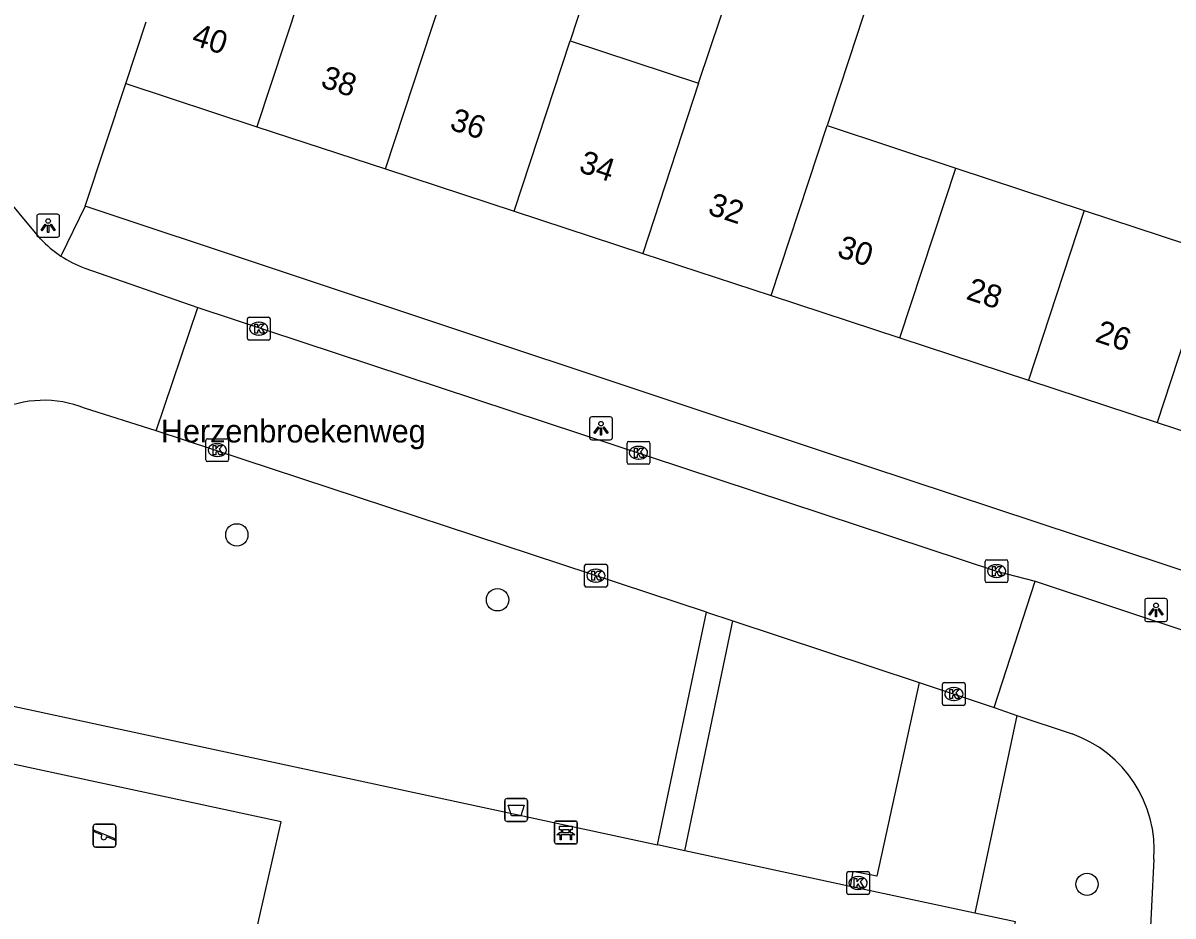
# Model space of a CAD drawing. Extents: x 163686 to 164493, y 382719 to 383870.
# Drawn here: x 164086.6 to 164137, y 383540 to 383579.1 of the extents above; entities that cross this region are included whole.
import ezdxf

# ---------------------------------------------------------------- set-up
doc = ezdxf.new("R2010")
doc.units = 0
for name, color, linetype in [('IMGEO_Afvalbak', 7, 'Continuous'), ('IMGEO_Bank', 7, 'Continuous'), ('IMGEO_Boom', 7, 'Continuous'), ('IMGEO_Groenvoorziening', 7, 'Continuous'), ('IMGEO_Kolk', 7, 'Continuous'), ('IMGEO_Lichtpunt', 7, 'Continuous'), ('IMGEO_Openbare_ruimte_label', 7, 'Continuous'), ('IMGEO_Pand', 7, 'Continuous'), ('IMGEO_Pand_nummerreeks', 7, 'Continuous'), ('IMGEO_Rijbaan_lokaal_open', 7, 'Continuous'), ('IMGEO_Speelvoorziening', 7, 'Continuous'), ('IMGEO_Terreindeel_open', 7, 'Continuous'), ('IMGEO_Voetpad_open', 7, 'Continuous')]:
    doc.layers.add(name, color=color, linetype=linetype)

msp = doc.modelspace()

# ---------------------------------------------------------------- linework, layer by layer
at = {"layer": 'IMGEO_Afvalbak'}
for p, q in [((164107.741, 383544.241), (164107.741, 383545.041)), ((164107.741, 383545.041), (164107.741, 383544.241)), ((164107.841, 383545.141), (164108.631, 383545.141)), ((164108.631, 383545.141), (164107.841, 383545.141)), ((164108.731, 383545.041), (164108.731, 383544.241)), ((164108.731, 383544.241), (164108.731, 383545.041)), ((164108.631, 383544.141), (164107.841, 383544.141)), ((164107.841, 383544.141), (164108.631, 383544.141))]:
    msp.add_line(p, q, dxfattribs=at)
msp.add_lwpolyline([(164107.884, 383544.855), (164108.588, 383544.855), (164108.439, 383544.385), (164108.033, 383544.385), (164107.884, 383544.855)], dxfattribs=at)
for centre, start, end in [((164107.841, 383545.041), 90, 180), ((164107.841, 383545.041), 90, 180), ((164108.631, 383545.041), 0, 90), ((164108.631, 383545.041), 360, 90), ((164107.841, 383544.241), 180, 270), ((164107.841, 383544.241), 180, 270), ((164108.631, 383544.241), 270, 0), ((164108.631, 383544.241), 270, 0)]:
    msp.add_arc(centre, 0.1, start, end, dxfattribs=at)
at = {"layer": 'IMGEO_Bank'}
for p, q in [((164109.921, 383543.227), (164109.921, 383544.068)), ((164109.921, 383544.068), (164109.921, 383543.227)), ((164109.996, 383544.152), (164110.837, 383544.152)), ((164110.837, 383544.152), (164109.996, 383544.152)), ((164110.23, 383543.658), (164110.23, 383543.764)), ((164110.274, 383543.764), (164110.274, 383543.658)), ((164110.562, 383543.77), (164110.28, 383543.77)), ((164110.568, 383543.658), (164110.568, 383543.764)), ((164110.612, 383543.764), (164110.612, 383543.658)), ((164110.921, 383544.077), (164110.921, 383543.236)), ((164110.921, 383543.236), (164110.921, 383544.077)), ((164110.618, 383543.55), (164110.225, 383543.55)), ((164110.28, 383543.652), (164110.562, 383543.652)), ((164110.846, 383543.152), (164110.005, 383543.152)), ((164110.005, 383543.152), (164110.846, 383543.152))]:
    msp.add_line(p, q, dxfattribs=at)
for points in [[(164110.224, 383543.77), (164110.138, 383543.77), (164110.138, 383543.931), (164110.701, 383543.931), (164110.701, 383543.77), (164110.618, 383543.77)], [(164110.168, 383543.55), (164110.026, 383543.55), (164110.138, 383543.652), (164110.224, 383543.652)], [(164110.218, 383543.543), (164110.218, 383543.336), (164110.175, 383543.336), (164110.175, 383543.543)], [(164110.618, 383543.652), (164110.701, 383543.652), (164110.813, 383543.55), (164110.674, 383543.55)], [(164110.668, 383543.543), (164110.668, 383543.336), (164110.624, 383543.336), (164110.624, 383543.543)]]:
    msp.add_lwpolyline(points, dxfattribs=at)
for centre, radius, start, end in [((164109.999, 383544.074), 0.0779, 92.4484, 184.2845), ((164109.999, 383544.074), 0.0779, 92.4484, 184.2845), ((164110.223, 383543.763), 0.00671, 2.8957, 87.1043), ((164110.28, 383543.763), 0.00671, 92.8957, 177.1043), ((164110.562, 383543.763), 0.00671, 2.8957, 87.1043), ((164110.619, 383543.763), 0.00671, 92.8957, 177.1043), ((164110.843, 383544.074), 0.0779, 2.4484, 94.2845), ((164110.843, 383544.074), 0.0779, 2.4484, 94.2845), ((164110.168, 383543.543), 0.00671, 2.8957, 87.1043), ((164110.225, 383543.543), 0.00671, 92.8957, 177.1043), ((164110.223, 383543.659), 0.00671, 272.8957, 357.1043), ((164110.28, 383543.659), 0.00671, 182.8957, 267.1043), ((164110.562, 383543.659), 0.00671, 272.8957, 357.1043), ((164110.619, 383543.659), 0.00671, 182.8957, 267.1043), ((164110.617, 383543.543), 0.00671, 2.8957, 87.1043), ((164110.674, 383543.543), 0.00671, 92.8957, 177.1043), ((164109.999, 383543.23), 0.0779, 182.4484, 274.2845), ((164109.999, 383543.23), 0.0779, 182.4484, 274.2845), ((164110.843, 383543.23), 0.0779, 272.4484, 4.2845), ((164110.843, 383543.23), 0.0779, 272.4484, 4.2845)]:
    msp.add_arc(centre, radius, start, end, dxfattribs=at)
at = {"layer": 'IMGEO_Boom'}
for centre in [(164096.004, 383556.694), (164107.424, 383553.85), (164133.251, 383541.385)]:
    msp.add_circle(centre, 0.489, dxfattribs=at)
at = {"layer": 'IMGEO_Groenvoorziening'}
for points in [[(164084.714, 383549.273), (164084.769, 383549.493), (164114.437, 383543.108)], [(164122.879, 383541.291), (164115.625, 383542.852)], [(164130.075, 383539.559), (164130.113, 383539.734), (164128.335, 383540.116)]]:
    msp.add_lwpolyline(points, dxfattribs=at)
at = {"layer": 'IMGEO_Kolk'}
for p, q in [((164096.465, 383565.299), (164096.465, 383566.151)), ((164096.54, 383566.225), (164097.392, 383566.225)), ((164096.953, 383566.005), (164096.978, 383566.005)), ((164097.466, 383566.151), (164097.466, 383565.299)), ((164096.976, 383565.445), (164096.951, 383565.445)), ((164097.392, 383565.225), (164096.54, 383565.225)), ((164094.718, 383560.905), (164095.57, 383560.905)), ((164094.643, 383559.979), (164094.643, 383560.831)), ((164095.131, 383560.685), (164095.156, 383560.685)), ((164095.644, 383560.831), (164095.644, 383559.979)), ((164113.099, 383559.862), (164113.099, 383560.714)), ((164113.174, 383560.788), (164114.026, 383560.788)), ((164113.587, 383560.568), (164113.612, 383560.568)), ((164114.1, 383560.714), (164114.1, 383559.862)), ((164095.57, 383559.905), (164094.718, 383559.905)), ((164095.154, 383560.125), (164095.129, 383560.125)), ((164113.61, 383560.008), (164113.585, 383560.008)), ((164114.026, 383559.788), (164113.174, 383559.788)), ((164111.31, 383555.407), (164112.162, 383555.407)), ((164128.787, 383554.68), (164128.787, 383555.532)), ((164128.862, 383555.606), (164129.714, 383555.606)), ((164129.275, 383555.386), (164129.3, 383555.386)), ((164129.788, 383555.532), (164129.788, 383554.68)), ((164111.235, 383554.481), (164111.235, 383555.333)), ((164111.723, 383555.187), (164111.748, 383555.187)), ((164112.236, 383555.333), (164112.236, 383554.481)), ((164112.162, 383554.407), (164111.31, 383554.407)), ((164111.746, 383554.627), (164111.721, 383554.627)), ((164129.714, 383554.606), (164128.862, 383554.606)), ((164129.298, 383554.826), (164129.273, 383554.826)), ((164126.916, 383549.297), (164126.916, 383550.149)), ((164126.991, 383550.223), (164127.843, 383550.223)), ((164127.404, 383550.003), (164127.429, 383550.003)), ((164127.917, 383550.149), (164127.917, 383549.297)), ((164127.427, 383549.443), (164127.402, 383549.443)), ((164127.843, 383549.223), (164126.991, 383549.223)), ((164122.723, 383541.016), (164122.723, 383541.868)), ((164122.798, 383541.942), (164123.65, 383541.942)), ((164123.724, 383541.868), (164123.724, 383541.016)), ((164123.211, 383541.722), (164123.236, 383541.722)), ((164123.65, 383540.942), (164122.798, 383540.942)), ((164123.234, 383541.162), (164123.209, 383541.162))]:
    msp.add_line(p, q, dxfattribs=at)
for points in [[(164096.465, 383565.299), (164096.465, 383566.151)], [(164096.54, 383566.225), (164097.392, 383566.225)], [(164096.786, 383565.925), (164096.909, 383565.925), (164096.909, 383565.774), (164097.039, 383565.925), (164097.203, 383565.925), (164097.057, 383565.774), (164097.21, 383565.525), (164097.058, 383565.525), (164096.973, 383565.689), (164096.909, 383565.622), (164096.909, 383565.525), (164096.786, 383565.525), (164096.786, 383565.925)], [(164097.466, 383566.151), (164097.466, 383565.299)], [(164097.392, 383565.225), (164096.54, 383565.225)], [(164094.718, 383560.905), (164095.57, 383560.905)], [(164094.643, 383559.979), (164094.643, 383560.831)], [(164094.964, 383560.605), (164095.087, 383560.605), (164095.087, 383560.454), (164095.217, 383560.605), (164095.381, 383560.605), (164095.235, 383560.454), (164095.388, 383560.205), (164095.236, 383560.205), (164095.151, 383560.369), (164095.087, 383560.302), (164095.087, 383560.205), (164094.964, 383560.205), (164094.964, 383560.605)], [(164095.644, 383560.831), (164095.644, 383559.979)], [(164113.099, 383559.862), (164113.099, 383560.714)], [(164113.174, 383560.788), (164114.026, 383560.788)], [(164113.42, 383560.488), (164113.543, 383560.488), (164113.543, 383560.337), (164113.673, 383560.488), (164113.837, 383560.488), (164113.691, 383560.337), (164113.844, 383560.088), (164113.692, 383560.088), (164113.607, 383560.252), (164113.543, 383560.185), (164113.543, 383560.088), (164113.42, 383560.088), (164113.42, 383560.488)], [(164114.1, 383560.714), (164114.1, 383559.862)], [(164095.57, 383559.905), (164094.718, 383559.905)], [(164114.026, 383559.788), (164113.174, 383559.788)], [(164111.31, 383555.407), (164112.162, 383555.407)], [(164128.787, 383554.68), (164128.787, 383555.532)], [(164128.862, 383555.606), (164129.714, 383555.606)], [(164129.788, 383555.532), (164129.788, 383554.68)], [(164111.235, 383554.481), (164111.235, 383555.333)], [(164111.556, 383555.107), (164111.679, 383555.107), (164111.679, 383554.956), (164111.809, 383555.107), (164111.973, 383555.107), (164111.827, 383554.956), (164111.98, 383554.707), (164111.828, 383554.707), (164111.743, 383554.871), (164111.679, 383554.804), (164111.679, 383554.707), (164111.556, 383554.707), (164111.556, 383555.107)], [(164112.236, 383555.333), (164112.236, 383554.481)], [(164129.108, 383555.306), (164129.231, 383555.306), (164129.231, 383555.155), (164129.361, 383555.306), (164129.525, 383555.306), (164129.379, 383555.155), (164129.532, 383554.906), (164129.38, 383554.906), (164129.295, 383555.07), (164129.231, 383555.003), (164129.231, 383554.906), (164129.108, 383554.906), (164129.108, 383555.306)], [(164112.162, 383554.407), (164111.31, 383554.407)], [(164129.714, 383554.606), (164128.862, 383554.606)], [(164126.916, 383549.297), (164126.916, 383550.149)], [(164126.991, 383550.223), (164127.843, 383550.223)], [(164127.237, 383549.923), (164127.36, 383549.923), (164127.36, 383549.772), (164127.49, 383549.923), (164127.654, 383549.923), (164127.508, 383549.772), (164127.661, 383549.523), (164127.509, 383549.523), (164127.424, 383549.687), (164127.36, 383549.62), (164127.36, 383549.523), (164127.237, 383549.523), (164127.237, 383549.923)], [(164127.917, 383550.149), (164127.917, 383549.297)], [(164127.843, 383549.223), (164126.991, 383549.223)], [(164122.723, 383541.016), (164122.723, 383541.868)], [(164122.798, 383541.942), (164123.65, 383541.942)], [(164123.724, 383541.868), (164123.724, 383541.016)], [(164123.044, 383541.642), (164123.167, 383541.642), (164123.167, 383541.491), (164123.297, 383541.642), (164123.461, 383541.642), (164123.315, 383541.491), (164123.468, 383541.242), (164123.316, 383541.242), (164123.231, 383541.406), (164123.167, 383541.339), (164123.167, 383541.242), (164123.044, 383541.242), (164123.044, 383541.642)], [(164123.65, 383540.942), (164122.798, 383540.942)]]:
    msp.add_lwpolyline(points, dxfattribs=at)
for centre, start, end in [((164096.542, 383566.149), 91.552, 178.448), ((164096.542, 383566.149), 91.552, 178.448), ((164097.39, 383566.149), 1.552, 88.448), ((164097.39, 383566.149), 1.552, 88.448), ((164096.542, 383565.301), 181.552, 268.448), ((164096.542, 383565.301), 181.552, 268.448), ((164097.39, 383565.301), 271.552, 358.448), ((164097.39, 383565.301), 271.552, 358.448), ((164094.72, 383560.829), 91.552, 178.448), ((164094.72, 383560.829), 91.552, 178.448), ((164095.568, 383560.829), 1.552, 88.448), ((164095.568, 383560.829), 1.552, 88.448), ((164113.176, 383560.712), 91.552, 178.448), ((164113.176, 383560.712), 91.552, 178.448), ((164114.024, 383560.712), 1.552, 88.448), ((164114.024, 383560.712), 1.552, 88.448), ((164094.72, 383559.981), 181.552, 268.448), ((164094.72, 383559.981), 181.552, 268.448), ((164095.568, 383559.981), 271.552, 358.448), ((164095.568, 383559.981), 271.552, 358.448), ((164113.176, 383559.864), 181.552, 268.448), ((164113.176, 383559.864), 181.552, 268.448), ((164114.024, 383559.864), 271.552, 358.448), ((164114.024, 383559.864), 271.552, 358.448), ((164111.312, 383555.331), 91.552, 178.448), ((164111.312, 383555.331), 91.552, 178.448), ((164112.16, 383555.331), 1.552, 88.448), ((164112.16, 383555.331), 1.552, 88.448), ((164128.864, 383555.53), 91.552, 178.448), ((164128.864, 383555.53), 91.552, 178.448), ((164129.712, 383555.53), 1.552, 88.448), ((164129.712, 383555.53), 1.552, 88.448), ((164111.312, 383554.483), 181.552, 268.448), ((164111.312, 383554.483), 181.552, 268.448), ((164112.16, 383554.483), 271.552, 358.448), ((164112.16, 383554.483), 271.552, 358.448), ((164128.864, 383554.682), 181.552, 268.448), ((164128.864, 383554.682), 181.552, 268.448), ((164129.712, 383554.682), 271.552, 358.448), ((164129.712, 383554.682), 271.552, 358.448), ((164126.993, 383550.147), 91.552, 178.448), ((164126.993, 383550.147), 91.552, 178.448), ((164127.841, 383550.147), 1.552, 88.448), ((164127.841, 383550.147), 1.552, 88.448), ((164126.993, 383549.299), 181.552, 268.448), ((164126.993, 383549.299), 181.552, 268.448), ((164127.841, 383549.299), 271.552, 358.448), ((164127.841, 383549.299), 271.552, 358.448), ((164122.8, 383541.866), 91.552, 178.448), ((164122.8, 383541.866), 91.552, 178.448), ((164123.648, 383541.866), 1.552, 88.448), ((164123.648, 383541.866), 1.552, 88.448), ((164122.8, 383541.018), 181.552, 268.448), ((164122.8, 383541.018), 181.552, 268.448), ((164123.648, 383541.018), 271.552, 358.448), ((164123.648, 383541.018), 271.552, 358.448)]:
    msp.add_arc(centre, 0.0765, start, end, dxfattribs=at)
for centre, major_axis, ratio, start_param, end_param in [((164096.952, 383565.725), (-0.387, 0.002), 0.722429, 4.712389, 7.853982), ((164096.977, 383565.725), (-0.39, 0.002), 0.717154, 1.570796, 4.712389), ((164095.13, 383560.405), (-0.387, 0.002), 0.722429, 4.712389, 7.853982), ((164095.155, 383560.405), (-0.39, 0.002), 0.717154, 1.570796, 4.712389), ((164113.586, 383560.288), (-0.387, 0.002), 0.722429, 4.712389, 7.853982), ((164113.611, 383560.288), (-0.39, 0.002), 0.717154, 1.570796, 4.712389), ((164129.274, 383555.106), (-0.387, 0.002), 0.722429, 4.712389, 7.853982), ((164129.299, 383555.106), (-0.39, 0.002), 0.717154, 1.570796, 4.712389), ((164111.722, 383554.907), (-0.387, 0.002), 0.722429, 4.712389, 7.853982), ((164111.747, 383554.907), (-0.39, 0.002), 0.717154, 1.570796, 4.712389), ((164127.403, 383549.723), (-0.387, 0.002), 0.722429, 4.712389, 7.853982), ((164127.428, 383549.723), (-0.39, 0.002), 0.717154, 1.570796, 4.712389), ((164123.21, 383541.442), (-0.387, 0.002), 0.722429, 4.712389, 7.853982), ((164123.235, 383541.442), (-0.39, 0.002), 0.717154, 1.570796, 4.712389)]:
    msp.add_ellipse(centre, major_axis=major_axis, ratio=ratio, start_param=start_param, end_param=end_param, dxfattribs=at)
at = {"layer": 'IMGEO_Lichtpunt'}
for p, q in [((164087.24, 383570.643), (164087.24, 383569.836)), ((164087.24, 383570.643), (164087.24, 383569.836)), ((164088.142, 383570.738), (164087.334, 383570.738)), ((164088.142, 383570.738), (164087.334, 383570.738)), ((164088.236, 383569.836), (164088.236, 383570.643)), ((164088.236, 383569.836), (164088.236, 383570.643)), ((164087.334, 383569.742), (164088.142, 383569.742)), ((164087.334, 383569.742), (164088.142, 383569.742)), ((164111.461, 383561.765), (164111.461, 383560.958)), ((164111.461, 383561.765), (164111.461, 383560.958)), ((164112.363, 383561.86), (164111.555, 383561.86)), ((164112.363, 383561.86), (164111.555, 383561.86)), ((164112.457, 383560.958), (164112.457, 383561.765)), ((164112.457, 383560.958), (164112.457, 383561.765)), ((164111.555, 383560.864), (164112.363, 383560.864)), ((164111.555, 383560.864), (164112.363, 383560.864)), ((164136.679, 383553.9), (164135.871, 383553.9)), ((164136.679, 383553.9), (164135.871, 383553.9)), ((164135.777, 383553.805), (164135.777, 383552.998)), ((164135.777, 383553.805), (164135.777, 383552.998)), ((164136.773, 383552.998), (164136.773, 383553.805)), ((164136.773, 383552.998), (164136.773, 383553.805)), ((164135.871, 383552.904), (164136.679, 383552.904)), ((164135.871, 383552.904), (164136.679, 383552.904))]:
    msp.add_line(p, q, dxfattribs=at)
for points in [[(164087.614, 383570.307), (164087.653, 383570.279), (164087.465, 383570.017), (164087.427, 383570.044), (164087.614, 383570.307)], [(164087.716, 383570.259), (164087.763, 383570.259), (164087.763, 383569.937), (164087.716, 383569.937), (164087.716, 383570.259)], [(164087.826, 383570.279), (164087.864, 383570.306), (164088.051, 383570.044), (164088.012, 383570.016), (164087.826, 383570.279)], [(164111.835, 383561.429), (164111.874, 383561.401), (164111.686, 383561.139), (164111.648, 383561.166), (164111.835, 383561.429)], [(164112.047, 383561.401), (164112.085, 383561.428), (164112.272, 383561.166), (164112.233, 383561.138), (164112.047, 383561.401)], [(164111.937, 383561.381), (164111.984, 383561.381), (164111.984, 383561.059), (164111.937, 383561.059), (164111.937, 383561.381)], [(164136.151, 383553.469), (164136.19, 383553.441), (164136.002, 383553.179), (164135.964, 383553.206), (164136.151, 383553.469)], [(164136.253, 383553.421), (164136.3, 383553.421), (164136.3, 383553.099), (164136.253, 383553.099), (164136.253, 383553.421)], [(164136.363, 383553.441), (164136.401, 383553.468), (164136.588, 383553.206), (164136.549, 383553.178), (164136.363, 383553.441)]]:
    msp.add_lwpolyline(points, dxfattribs=at)
for centre in [(164087.739, 383570.441), (164111.96, 383561.563), (164136.276, 383553.603)]:
    msp.add_circle(centre, 0.0994, dxfattribs=at)
for centre, start, end in [((164087.334, 383570.643), 90, 180), ((164087.334, 383570.643), 90, 180), ((164088.142, 383570.643), 0, 90), ((164088.142, 383570.643), 0, 90), ((164087.334, 383569.836), 180, 270), ((164087.334, 383569.836), 180, 270), ((164088.142, 383569.836), 270, 0), ((164088.142, 383569.836), 270, 360), ((164111.555, 383561.765), 90, 180), ((164111.555, 383561.765), 90, 180), ((164112.363, 383561.765), 0, 90), ((164112.363, 383561.765), 0, 90), ((164111.555, 383560.958), 180, 270), ((164111.555, 383560.958), 180, 270), ((164112.363, 383560.958), 270, 0), ((164112.363, 383560.958), 270, 360), ((164135.871, 383553.805), 90, 180), ((164135.871, 383553.805), 90, 180), ((164136.679, 383553.805), 0, 90), ((164136.679, 383553.805), 0, 90), ((164135.871, 383552.998), 180, 270), ((164135.871, 383552.998), 180, 270), ((164136.679, 383552.998), 270, 0), ((164136.679, 383552.998), 270, 360)]:
    msp.add_arc(centre, 0.0946, start, end, dxfattribs=at)
at = {"layer": 'IMGEO_Pand'}
for points in [[(164102.52, 383572.724), (164104.974, 383580.193), (164105.927, 383583.093)], [(164105.927, 383583.093), (164111.56, 383581.242), (164110.605, 383578.336)], [(164116.235, 383576.478), (164117.203, 383579.388), (164118.431, 383583.08), (164124.031, 383581.217), (164122.825, 383577.542), (164121.866, 383574.62)], [(164099.344, 383582.051), (164096.887, 383574.575)], [(164091.142, 383576.462), (164092.03, 383579.165)], [(164108.153, 383570.874), (164110.605, 383578.336)], [(164110.605, 383578.336), (164116.235, 383576.478)], [(164091.142, 383576.462), (164096.887, 383574.575)], [(164116.235, 383576.478), (164113.786, 383569.023)], [(164096.887, 383574.575), (164102.52, 383572.724)], [(164119.419, 383567.173), (164121.866, 383574.62)], [(164121.866, 383574.62), (164127.497, 383572.762)], [(164102.52, 383572.724), (164108.153, 383570.874)], [(164125.052, 383565.322), (164127.497, 383572.762)], [(164127.497, 383572.762), (164133.127, 383570.905)], [(164108.153, 383570.874), (164113.786, 383569.023)], [(164133.127, 383570.905), (164130.685, 383563.472)], [(164133.127, 383570.905), (164138.758, 383569.047)], [(164113.786, 383569.023), (164119.419, 383567.173)], [(164138.758, 383569.047), (164136.318, 383561.621)], [(164119.419, 383567.173), (164125.052, 383565.322)], [(164125.052, 383565.322), (164130.685, 383563.472)], [(164130.685, 383563.472), (164136.318, 383561.621)], [(164136.318, 383561.621), (164141.951, 383559.771)]]:
    msp.add_lwpolyline(points, dxfattribs=at)
at = {"layer": 'IMGEO_Rijbaan_lokaal_open'}
for points in [[(164087.406, 383569.659), (164081.707, 383576.503)], [(164089.339, 383568.383), (164094.292, 383566.658)], [(164092.469, 383561.251), (164094.292, 383566.658)], [(164094.292, 383566.658), (164129.288, 383555.106), (164130.984, 383554.667)], [(164092.469, 383561.251), (164089.334, 383562.243)], [(164116.575, 383553.307), (164092.469, 383561.251)], [(164129.19, 383549.131), (164130.984, 383554.667)], [(164130.984, 383554.667), (164152.572, 383547.489)], [(164116.575, 383553.307), (164117.729, 383552.926)], [(164117.729, 383552.926), (164125.897, 383550.225)], [(164125.897, 383550.225), (164129.19, 383549.131)], [(164129.19, 383549.131), (164130.18, 383548.784)], [(164130.18, 383548.784), (164132.594, 383547.97)], [(164136.18, 383542.483), (164135.975, 383538.337)]]:
    msp.add_lwpolyline(points, dxfattribs=at)
for centre, radius, start, end in [((164091.092, 383573.131), 5.064, 223.2934, 236.5166), ((164091.047, 383573.065), 4.984, 236.5196, 249.9547), ((164087.56, 383557.879), 4.711, 67.8723, 116.1719), ((164130.81, 383542.889), 5.385, 355.6765, 70.6563)]:
    msp.add_arc(centre, radius, start, end, dxfattribs=at)
at = {"layer": 'IMGEO_Speelvoorziening'}
for p, q in [((164089.712, 383543.118), (164089.712, 383543.918)), ((164089.712, 383543.918), (164089.712, 383543.118)), ((164089.812, 383544.018), (164090.602, 383544.018)), ((164090.602, 383544.018), (164089.812, 383544.018)), ((164090.702, 383543.918), (164090.702, 383543.118)), ((164090.702, 383543.118), (164090.702, 383543.918)), ((164090.095, 383543.546), (164089.756, 383543.683)), ((164089.781, 383543.743), (164090.657, 383543.39)), ((164090.633, 383543.33), (164090.293, 383543.467)), ((164090.602, 383543.018), (164089.812, 383543.018)), ((164089.812, 383543.018), (164090.602, 383543.018))]:
    msp.add_line(p, q, dxfattribs=at)
for centre, radius, start, end in [((164089.812, 383543.918), 0.1, 90, 180), ((164089.812, 383543.918), 0.1, 90, 180), ((164090.602, 383543.918), 0.1, 0, 90), ((164090.602, 383543.918), 0.1, 360, 90), ((164089.769, 383543.713), 0.0327, 68.078, 248.078), ((164090.174, 383543.456), 0.12, 130.9928, 5.1632), ((164090.645, 383543.36), 0.0327, 248.078, 68.078), ((164089.812, 383543.118), 0.1, 180, 270), ((164089.812, 383543.118), 0.1, 180, 270), ((164090.602, 383543.118), 0.1, 270, 0), ((164090.602, 383543.118), 0.1, 270, 0)]:
    msp.add_arc(centre, radius, start, end, dxfattribs=at)
at = {"layer": 'IMGEO_Terreindeel_open'}
msp.add_lwpolyline([(164086.13, 383546.665), (164082.548, 383531.595), (164094.502, 383528.991), (164097.95, 383544.121), (164086.13, 383546.665)], dxfattribs=at)
at = {"layer": 'IMGEO_Voetpad_open'}
for points in [[(164089.357, 383571.095), (164091.142, 383576.462)], [(164089.357, 383571.095), (164088.298, 383568.908)], [(164145.867, 383552.341), (164121.787, 383560.298), (164089.357, 383571.095)], [(164114.437, 383543.108), (164116.575, 383553.307)], [(164115.625, 383542.852), (164117.729, 383552.926)], [(164125.897, 383550.225), (164124.038, 383541.738), (164122.993, 383541.947), (164122.879, 383541.291)], [(164130.18, 383548.784), (164128.335, 383540.116)], [(164115.625, 383542.852), (164114.437, 383543.108)], [(164128.335, 383540.116), (164122.879, 383541.291)]]:
    msp.add_lwpolyline(points, dxfattribs=at)

# ---------------------------------------------------------------- texts
at = {"layer": 'IMGEO_Openbare_ruimte_label'}
msp.add_text('Herzenbroekenweg', height=1, rotation=0, dxfattribs=at).set_placement((164092.679, 383560.74))
at = {"layer": 'IMGEO_Pand_nummerreeks'}
for s, p in [('40', (164093.975, 383578.184)), ('38', (164099.629, 383576.326)), ('36', (164105.283, 383574.469)), ('34', (164110.939, 383572.611)), ('32', (164116.59, 383570.755)), ('30', (164122.253, 383568.895)), ('28', (164127.908, 383567.037)), ('26', (164133.56, 383565.18))]:
    msp.add_text(s, height=1, rotation=341.8143, dxfattribs=at).set_placement(p)

doc.saveas('drawing.dxf')
